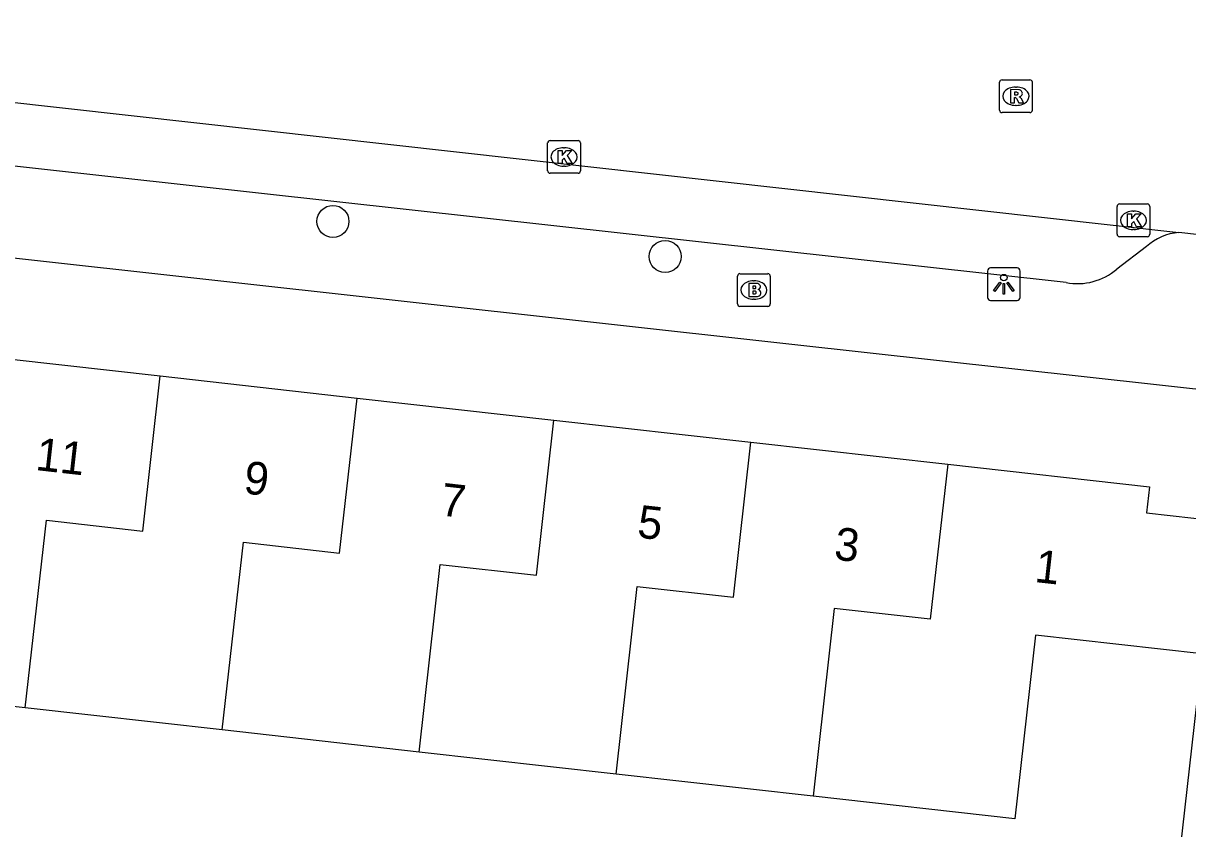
# Model space of a CAD drawing. Extents: x 162082 to 163393, y 388091 to 388632.
# Drawn here: x 162845.09 to 162880.67, y 388312.36 to 388336.96 of the extents above; entities that cross this region are included whole.
import ezdxf

# ---------------------------------------------------------------- set-up
doc = ezdxf.new("R2010")
doc.units = 0
for name, color, linetype in [('IMGEO_Boom', 7, 'Continuous'), ('IMGEO_Brandkraan', 7, 'Continuous'), ('IMGEO_Kolk', 7, 'Continuous'), ('IMGEO_Lichtpunt', 7, 'Continuous'), ('IMGEO_Muur', 7, 'Continuous'), ('IMGEO_Pand', 7, 'Continuous'), ('IMGEO_Pand_nummerreeks', 7, 'Continuous'), ('IMGEO_Rijbaan_lokaal_open', 7, 'Continuous'), ('IMGEO_Rioolput', 7, 'Continuous'), ('IMGEO_Voetpad_open', 7, 'Continuous')]:
    doc.layers.add(name, color=color, linetype=linetype)

msp = doc.modelspace()

# ---------------------------------------------------------------- linework, layer by layer
at = {"layer": 'IMGEO_Boom'}
for centre in [(162854.555, 388330.912), (162864.704, 388329.84)]:
    msp.add_circle(centre, 0.489, dxfattribs=at)
at = {"layer": 'IMGEO_Brandkraan'}
for p, q in [((162866.913, 388328.39), (162866.913, 388329.242)), ((162866.988, 388329.316), (162867.84, 388329.316)), ((162867.914, 388329.242), (162867.914, 388328.39)), ((162867.401, 388329.096), (162867.426, 388329.096)), ((162867.424, 388328.536), (162867.399, 388328.536)), ((162867.84, 388328.316), (162866.988, 388328.316))]:
    msp.add_line(p, q, dxfattribs=at)
for points in [[(162866.913, 388328.39), (162866.913, 388329.242)], [(162866.988, 388329.316), (162867.84, 388329.316)], [(162867.914, 388329.242), (162867.914, 388328.39)], [(162867.261, 388329.016), (162867.261, 388328.616), (162867.474, 388328.616)], [(162867.492, 388329.016), (162867.261, 388329.016)], [(162867.44, 388328.935), (162867.386, 388328.935), (162867.386, 388328.859)], [(162867.386, 388328.859), (162867.439, 388328.859)], [(162867.448, 388328.783), (162867.386, 388328.783), (162867.386, 388328.702)], [(162867.386, 388328.702), (162867.448, 388328.702)], [(162867.84, 388328.316), (162866.988, 388328.316)]]:
    msp.add_lwpolyline(points, dxfattribs=at)
for centre, radius, start, end in [((162866.99, 388329.24), 0.0765, 91.552, 178.448), ((162866.99, 388329.24), 0.0765, 91.552, 178.448), ((162867.838, 388329.24), 0.0765, 1.552, 88.448), ((162867.838, 388329.24), 0.0765, 1.552, 88.448), ((162867.441, 388328.897), 0.0379, 267.8285, 90.9355), ((162867.496, 388328.871), 0.145, 59.4692, 91.5367), ((162867.521, 388328.918), 0.0922, 285.5137, 58.1501), ((162867.526, 388328.726), 0.105, 301.3115, 78.989), ((162867.449, 388328.742), 0.0404, 269.8759, 90.5077), ((162867.48, 388328.867), 0.251, 268.6676, 293.5347), ((162866.99, 388328.392), 0.0765, 181.552, 268.448), ((162866.99, 388328.392), 0.0765, 181.552, 268.448), ((162867.838, 388328.392), 0.0765, 271.552, 358.448), ((162867.838, 388328.392), 0.0765, 271.552, 358.448)]:
    msp.add_arc(centre, radius, start, end, dxfattribs=at)
for centre, major_axis, ratio, start_param, end_param in [((162867.4, 388328.816), (-0.387, 0.002), 0.722429, 4.712389, 7.853982), ((162867.425, 388328.816), (-0.39, 0.002), 0.717154, 1.570796, 4.712389)]:
    msp.add_ellipse(centre, major_axis=major_axis, ratio=ratio, start_param=start_param, end_param=end_param, dxfattribs=at)
at = {"layer": 'IMGEO_Kolk'}
for p, q in [((162861.114, 388332.455), (162861.114, 388333.307)), ((162861.189, 388333.381), (162862.041, 388333.381)), ((162861.602, 388333.161), (162861.627, 388333.161)), ((162862.115, 388333.307), (162862.115, 388332.455)), ((162862.041, 388332.381), (162861.189, 388332.381)), ((162861.625, 388332.601), (162861.6, 388332.601)), ((162878.511, 388330.519), (162878.511, 388331.371)), ((162878.586, 388331.445), (162879.438, 388331.445)), ((162879.512, 388331.371), (162879.512, 388330.519)), ((162878.999, 388331.225), (162879.024, 388331.225)), ((162879.022, 388330.665), (162878.997, 388330.665)), ((162879.438, 388330.445), (162878.586, 388330.445))]:
    msp.add_line(p, q, dxfattribs=at)
for points in [[(162861.114, 388332.455), (162861.114, 388333.307)], [(162861.189, 388333.381), (162862.041, 388333.381)], [(162861.435, 388333.081), (162861.558, 388333.081), (162861.558, 388332.93), (162861.688, 388333.081), (162861.852, 388333.081), (162861.706, 388332.93), (162861.859, 388332.681), (162861.707, 388332.681), (162861.622, 388332.845), (162861.558, 388332.778), (162861.558, 388332.681), (162861.435, 388332.681), (162861.435, 388333.081)], [(162862.115, 388333.307), (162862.115, 388332.455)], [(162862.041, 388332.381), (162861.189, 388332.381)], [(162878.511, 388330.519), (162878.511, 388331.371)], [(162878.586, 388331.445), (162879.438, 388331.445)], [(162879.512, 388331.371), (162879.512, 388330.519)], [(162878.832, 388331.145), (162878.955, 388331.145), (162878.955, 388330.994), (162879.085, 388331.145), (162879.249, 388331.145), (162879.103, 388330.994), (162879.256, 388330.745), (162879.104, 388330.745), (162879.019, 388330.909), (162878.955, 388330.842), (162878.955, 388330.745), (162878.832, 388330.745), (162878.832, 388331.145)], [(162879.438, 388330.445), (162878.586, 388330.445)]]:
    msp.add_lwpolyline(points, dxfattribs=at)
for centre, start, end in [((162861.191, 388333.305), 91.552, 178.448), ((162861.191, 388333.305), 91.552, 178.448), ((162862.039, 388333.305), 1.552, 88.448), ((162862.039, 388333.305), 1.552, 88.448), ((162861.191, 388332.457), 181.552, 268.448), ((162861.191, 388332.457), 181.552, 268.448), ((162862.039, 388332.457), 271.552, 358.448), ((162862.039, 388332.457), 271.552, 358.448), ((162878.588, 388331.369), 91.552, 178.448), ((162878.588, 388331.369), 91.552, 178.448), ((162879.436, 388331.369), 1.552, 88.448), ((162879.436, 388331.369), 1.552, 88.448), ((162878.588, 388330.521), 181.552, 268.448), ((162878.588, 388330.521), 181.552, 268.448), ((162879.436, 388330.521), 271.552, 358.448), ((162879.436, 388330.521), 271.552, 358.448)]:
    msp.add_arc(centre, 0.0765, start, end, dxfattribs=at)
for centre, major_axis, ratio, start_param, end_param in [((162861.601, 388332.881), (-0.387, 0.002), 0.722429, 4.712389, 7.853982), ((162861.626, 388332.881), (-0.39, 0.002), 0.717154, 1.570796, 4.712389), ((162878.998, 388330.945), (-0.387, 0.002), 0.722429, 4.712389, 7.853982), ((162879.023, 388330.945), (-0.39, 0.002), 0.717154, 1.570796, 4.712389)]:
    msp.add_ellipse(centre, major_axis=major_axis, ratio=ratio, start_param=start_param, end_param=end_param, dxfattribs=at)
at = {"layer": 'IMGEO_Lichtpunt'}
for p, q in [((162874.553, 388329.397), (162874.553, 388328.59)), ((162874.553, 388329.397), (162874.553, 388328.59)), ((162875.455, 388329.492), (162874.647, 388329.492)), ((162875.455, 388329.492), (162874.647, 388329.492)), ((162875.549, 388328.59), (162875.549, 388329.397)), ((162875.549, 388328.59), (162875.549, 388329.397)), ((162874.647, 388328.496), (162875.455, 388328.496)), ((162874.647, 388328.496), (162875.455, 388328.496))]:
    msp.add_line(p, q, dxfattribs=at)
for points in [[(162874.927, 388329.061), (162874.966, 388329.033), (162874.778, 388328.771), (162874.74, 388328.798), (162874.927, 388329.061)], [(162875.029, 388329.013), (162875.076, 388329.013), (162875.076, 388328.691), (162875.029, 388328.691), (162875.029, 388329.013)], [(162875.139, 388329.033), (162875.177, 388329.06), (162875.364, 388328.798), (162875.325, 388328.77), (162875.139, 388329.033)]]:
    msp.add_lwpolyline(points, dxfattribs=at)
msp.add_circle((162875.052, 388329.195), 0.0994, dxfattribs=at)
for centre, start, end in [((162874.647, 388329.397), 90, 180), ((162874.647, 388329.397), 90, 180), ((162875.455, 388329.397), 0, 90), ((162875.455, 388329.397), 0, 90), ((162874.647, 388328.59), 180, 270), ((162874.647, 388328.59), 180, 270), ((162875.455, 388328.59), 270, 0), ((162875.455, 388328.59), 270, 360)]:
    msp.add_arc(centre, 0.0946, start, end, dxfattribs=at)
at = {"layer": 'IMGEO_Muur'}
msp.add_lwpolyline([(162881.014, 388316.806), (162879.636, 388304.63)], dxfattribs=at)
at = {"layer": 'IMGEO_Pand'}
for points in [[(162843.259, 388326.866), (162849.274, 388326.192)], [(162845.154, 388316.054), (162845.799, 388321.785), (162848.743, 388321.455), (162849.274, 388326.192)], [(162849.274, 388326.192), (162855.29, 388325.518)], [(162851.171, 388315.38), (162851.816, 388321.111), (162854.759, 388320.781), (162855.29, 388325.518)], [(162855.29, 388325.518), (162861.305, 388324.845)], [(162857.189, 388314.706), (162857.833, 388320.436), (162860.774, 388320.107), (162861.305, 388324.845)], [(162861.305, 388324.845), (162867.32, 388324.171)], [(162863.206, 388314.033), (162863.851, 388319.762), (162866.789, 388319.433), (162867.32, 388324.171)], [(162867.32, 388324.171), (162873.336, 388323.497)], [(162873.336, 388323.497), (162872.805, 388318.759), (162869.868, 388319.088), (162869.223, 388313.359)], [(162873.336, 388323.497), (162879.499, 388322.807), (162879.41, 388322.012), (162881.575, 388321.77)], [(162881.114, 388317.7), (162876.019, 388318.271), (162875.392, 388312.668), (162869.223, 388313.359)], [(162845.154, 388316.054), (162839.137, 388316.728)], [(162851.171, 388315.38), (162845.154, 388316.054)], [(162857.189, 388314.706), (162851.171, 388315.38)], [(162863.206, 388314.033), (162857.189, 388314.706)], [(162869.223, 388313.359), (162863.206, 388314.033)]]:
    msp.add_lwpolyline(points, dxfattribs=at)
at = {"layer": 'IMGEO_Rijbaan_lokaal_open'}
for points in [[(162802.146, 388339.314), (162880.401, 388330.569)], [(162937.375, 388324.139), (162927.727, 388325.228), (162920.38, 388326.057), (162909.812, 388327.25), (162902.379, 388328.088), (162891.415, 388329.326), (162887.687, 388329.747), (162880.401, 388330.569)]]:
    msp.add_lwpolyline(points, dxfattribs=at)
at = {"layer": 'IMGEO_Rioolput'}
for p, q in [((162874.996, 388335.236), (162875.848, 388335.236)), ((162874.921, 388334.31), (162874.921, 388335.162)), ((162875.409, 388335.016), (162875.434, 388335.016)), ((162875.922, 388335.162), (162875.922, 388334.31)), ((162875.848, 388334.236), (162874.996, 388334.236)), ((162875.432, 388334.456), (162875.407, 388334.456))]:
    msp.add_line(p, q, dxfattribs=at)
for points in [[(162874.996, 388335.236), (162875.848, 388335.236)], [(162874.921, 388334.31), (162874.921, 388335.162)], [(162875.51, 388334.934), (162875.258, 388334.936), (162875.258, 388334.536)], [(162875.922, 388335.162), (162875.922, 388334.31)], [(162875.258, 388334.536), (162875.382, 388334.536), (162875.382, 388334.698), (162875.393, 388334.698)], [(162875.436, 388334.855), (162875.382, 388334.855), (162875.382, 388334.774)], [(162875.382, 388334.774), (162875.434, 388334.774)], [(162875.44, 388334.669), (162875.511, 388334.536), (162875.651, 388334.536), (162875.586, 388334.662)], [(162875.848, 388334.236), (162874.996, 388334.236)]]:
    msp.add_lwpolyline(points, dxfattribs=at)
for centre, radius, start, end in [((162874.998, 388335.16), 0.0765, 91.552, 178.448), ((162874.998, 388335.16), 0.0765, 91.552, 178.448), ((162875.846, 388335.16), 0.0765, 1.552, 88.448), ((162875.846, 388335.16), 0.0765, 1.552, 88.448), ((162875.509, 388334.824), 0.109, 350.3612, 89.416), ((162875.392, 388334.645), 0.0533, 26.0293, 88.6989), ((162875.418, 388334.963), 0.19, 274.7715, 282.9687), ((162875.442, 388334.759), 0.0964, 77.0061, 93.1865), ((162875.456, 388334.816), 0.0378, 276.6634, 79.6772), ((162875.507, 388334.824), 0.112, 277.5842, 350.9817), ((162875.491, 388334.609), 0.108, 29.5134, 73.7905), ((162874.998, 388334.312), 0.0765, 181.552, 268.448), ((162874.998, 388334.312), 0.0765, 181.552, 268.448), ((162875.846, 388334.312), 0.0765, 271.552, 358.448), ((162875.846, 388334.312), 0.0765, 271.552, 358.448)]:
    msp.add_arc(centre, radius, start, end, dxfattribs=at)
for centre, major_axis, ratio, start_param, end_param in [((162875.408, 388334.736), (-0.387, 0.002), 0.722429, 4.712389, 7.853982), ((162875.433, 388334.736), (-0.39, 0.002), 0.717154, 1.570796, 4.712389)]:
    msp.add_ellipse(centre, major_axis=major_axis, ratio=ratio, start_param=start_param, end_param=end_param, dxfattribs=at)
at = {"layer": 'IMGEO_Voetpad_open'}
for points in [[(162876.952, 388329.043), (162805.311, 388336.967)], [(162882.015, 388325.663), (162868.576, 388327.156), (162796.49, 388335.147)], [(162879.411, 388330.141), (162878.507, 388329.455)], [(162881.114, 388317.7), (162881.014, 388316.806), (162879.636, 388304.63), (162879.611, 388304.409)]]:
    msp.add_lwpolyline(points, dxfattribs=at)
for centre, radius, start, end in [((162880.483, 388329.02), 1.551, 93.0334, 133.7265), ((162877.295, 388330.889), 1.878, 259.474, 310.2053)]:
    msp.add_arc(centre, radius, start, end, dxfattribs=at)

# ---------------------------------------------------------------- texts
at = {"layer": 'IMGEO_Pand_nummerreeks'}
for s, p in [('11', (162845.441, 388323.321)), ('9', (162851.799, 388322.609)), ('7', (162857.813, 388321.935)), ('5', (162863.826, 388321.262)), ('3', (162869.84, 388320.588)), ('1', (162875.966, 388319.902))]:
    msp.add_text(s, height=1, rotation=353.6094, dxfattribs=at).set_placement(p)

doc.saveas('drawing.dxf')
